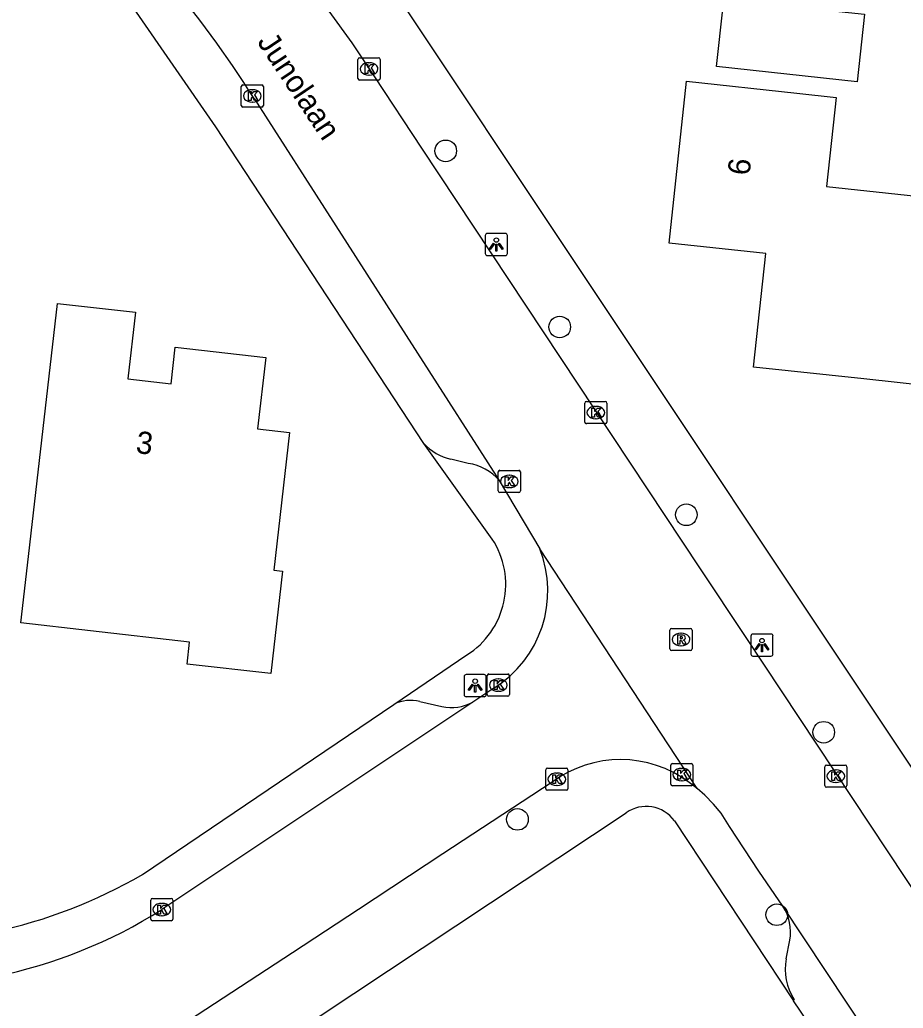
# Model space of a CAD drawing. Extents: x 162398 to 163643, y 386453 to 387397.
# Drawn here: x 163039.95 to 163079.78, y 386822.31 to 386866.86 of the extents above; entities that cross this region are included whole.
import ezdxf

# ---------------------------------------------------------------- set-up
doc = ezdxf.new("R2010")
doc.units = 0
for name, color, linetype in [('IMGEO_Boom', 7, 'Continuous'), ('IMGEO_Kolk', 7, 'Continuous'), ('IMGEO_Lichtpunt', 7, 'Continuous'), ('IMGEO_Openbare_ruimte_label', 7, 'Continuous'), ('IMGEO_Pand', 7, 'Continuous'), ('IMGEO_Pand_nummerreeks', 7, 'Continuous'), ('IMGEO_Parkeervlak_open', 7, 'Continuous'), ('IMGEO_Rijbaan_lokaal_open', 7, 'Continuous'), ('IMGEO_Rioolput', 7, 'Continuous'), ('IMGEO_Voetpad_open', 7, 'Continuous')]:
    doc.layers.add(name, color=color, linetype=linetype)

msp = doc.modelspace()

# ---------------------------------------------------------------- linework, layer by layer
at = {"layer": 'IMGEO_Boom'}
for centre in [(163059.154, 386860.956), (163064.294, 386853.017), (163070.004, 386844.556), (163076.197, 386834.748), (163062.39, 386830.824), (163074.082, 386826.527)]:
    msp.add_circle(centre, 0.489, dxfattribs=at)
at = {"layer": 'IMGEO_Kolk'}
for p, q in [((163055.199, 386864.224), (163055.199, 386865.076)), ((163055.274, 386865.15), (163056.126, 386865.15)), ((163055.687, 386864.93), (163055.712, 386864.93)), ((163056.2, 386865.076), (163056.2, 386864.224)), ((163055.71, 386864.37), (163055.685, 386864.37)), ((163049.937, 386863.005), (163049.937, 386863.857)), ((163050.012, 386863.931), (163050.864, 386863.931)), ((163050.938, 386863.857), (163050.938, 386863.005)), ((163056.126, 386864.15), (163055.274, 386864.15)), ((163050.425, 386863.711), (163050.45, 386863.711)), ((163050.864, 386862.931), (163050.012, 386862.931)), ((163050.448, 386863.151), (163050.423, 386863.151)), ((163065.422, 386848.734), (163065.422, 386849.586)), ((163065.497, 386849.66), (163066.349, 386849.66)), ((163066.423, 386849.586), (163066.423, 386848.734)), ((163065.91, 386849.44), (163065.935, 386849.44)), ((163065.933, 386848.88), (163065.908, 386848.88)), ((163066.349, 386848.66), (163065.497, 386848.66)), ((163061.521, 386845.63), (163061.521, 386846.482)), ((163061.596, 386846.556), (163062.448, 386846.556)), ((163062.522, 386846.482), (163062.522, 386845.63)), ((163062.009, 386846.336), (163062.034, 386846.336)), ((163062.448, 386845.556), (163061.596, 386845.556)), ((163062.032, 386845.776), (163062.007, 386845.776)), ((163061.026, 386836.45), (163061.026, 386837.302)), ((163061.101, 386837.376), (163061.953, 386837.376)), ((163061.514, 386837.156), (163061.539, 386837.156)), ((163062.027, 386837.302), (163062.027, 386836.45)), ((163061.953, 386836.376), (163061.101, 386836.376)), ((163061.537, 386836.596), (163061.512, 386836.596)), ((163063.742, 386833.133), (163064.594, 386833.133)), ((163069.3, 386832.415), (163069.3, 386833.267)), ((163069.375, 386833.341), (163070.227, 386833.341)), ((163069.788, 386833.121), (163069.813, 386833.121)), ((163070.301, 386833.267), (163070.301, 386832.415)), ((163076.242, 386832.345), (163076.242, 386833.197)), ((163076.317, 386833.271), (163077.169, 386833.271)), ((163077.243, 386833.197), (163077.243, 386832.345)), ((163063.667, 386832.207), (163063.667, 386833.059)), ((163064.155, 386832.913), (163064.18, 386832.913)), ((163064.668, 386833.059), (163064.668, 386832.207)), ((163076.73, 386833.051), (163076.755, 386833.051)), ((163064.178, 386832.353), (163064.153, 386832.353)), ((163070.227, 386832.341), (163069.375, 386832.341)), ((163069.811, 386832.561), (163069.786, 386832.561)), ((163077.169, 386832.271), (163076.317, 386832.271)), ((163076.753, 386832.491), (163076.728, 386832.491)), ((163064.594, 386832.133), (163063.742, 386832.133)), ((163045.857, 386826.331), (163045.857, 386827.183)), ((163045.932, 386827.257), (163046.784, 386827.257)), ((163046.345, 386827.037), (163046.37, 386827.037)), ((163046.858, 386827.183), (163046.858, 386826.331)), ((163046.368, 386826.477), (163046.343, 386826.477)), ((163046.784, 386826.257), (163045.932, 386826.257))]:
    msp.add_line(p, q, dxfattribs=at)
for points in [[(163055.199, 386864.224), (163055.199, 386865.076)], [(163055.274, 386865.15), (163056.126, 386865.15)], [(163055.52, 386864.85), (163055.643, 386864.85), (163055.643, 386864.699), (163055.773, 386864.85), (163055.937, 386864.85), (163055.791, 386864.699), (163055.944, 386864.45), (163055.792, 386864.45), (163055.707, 386864.614), (163055.643, 386864.547), (163055.643, 386864.45), (163055.52, 386864.45), (163055.52, 386864.85)], [(163056.2, 386865.076), (163056.2, 386864.224)], [(163049.937, 386863.005), (163049.937, 386863.857)], [(163050.012, 386863.931), (163050.864, 386863.931)], [(163050.938, 386863.857), (163050.938, 386863.005)], [(163056.126, 386864.15), (163055.274, 386864.15)], [(163050.258, 386863.631), (163050.381, 386863.631), (163050.381, 386863.48), (163050.511, 386863.631), (163050.675, 386863.631), (163050.529, 386863.48), (163050.682, 386863.231), (163050.53, 386863.231), (163050.445, 386863.395), (163050.381, 386863.328), (163050.381, 386863.231), (163050.258, 386863.231), (163050.258, 386863.631)], [(163050.864, 386862.931), (163050.012, 386862.931)], [(163065.422, 386848.734), (163065.422, 386849.586)], [(163065.497, 386849.66), (163066.349, 386849.66)], [(163066.423, 386849.586), (163066.423, 386848.734)], [(163065.743, 386849.36), (163065.866, 386849.36), (163065.866, 386849.209), (163065.996, 386849.36), (163066.16, 386849.36), (163066.014, 386849.209), (163066.167, 386848.96), (163066.015, 386848.96), (163065.93, 386849.124), (163065.866, 386849.057), (163065.866, 386848.96), (163065.743, 386848.96), (163065.743, 386849.36)], [(163066.349, 386848.66), (163065.497, 386848.66)], [(163061.521, 386845.63), (163061.521, 386846.482)], [(163061.596, 386846.556), (163062.448, 386846.556)], [(163062.522, 386846.482), (163062.522, 386845.63)], [(163061.842, 386846.256), (163061.965, 386846.256), (163061.965, 386846.105), (163062.095, 386846.256), (163062.259, 386846.256), (163062.113, 386846.105), (163062.266, 386845.856), (163062.114, 386845.856), (163062.029, 386846.02), (163061.965, 386845.953), (163061.965, 386845.856), (163061.842, 386845.856), (163061.842, 386846.256)], [(163062.448, 386845.556), (163061.596, 386845.556)], [(163061.026, 386836.45), (163061.026, 386837.302)], [(163061.101, 386837.376), (163061.953, 386837.376)], [(163062.027, 386837.302), (163062.027, 386836.45)], [(163061.347, 386837.076), (163061.47, 386837.076), (163061.47, 386836.925), (163061.6, 386837.076), (163061.764, 386837.076), (163061.618, 386836.925), (163061.771, 386836.676), (163061.619, 386836.676), (163061.534, 386836.84), (163061.47, 386836.773), (163061.47, 386836.676), (163061.347, 386836.676), (163061.347, 386837.076)], [(163061.953, 386836.376), (163061.101, 386836.376)], [(163063.742, 386833.133), (163064.594, 386833.133)], [(163069.3, 386832.415), (163069.3, 386833.267)], [(163069.375, 386833.341), (163070.227, 386833.341)], [(163070.301, 386833.267), (163070.301, 386832.415)], [(163076.242, 386832.345), (163076.242, 386833.197)], [(163076.317, 386833.271), (163077.169, 386833.271)], [(163077.243, 386833.197), (163077.243, 386832.345)], [(163063.667, 386832.207), (163063.667, 386833.059)], [(163063.988, 386832.833), (163064.111, 386832.833), (163064.111, 386832.682), (163064.241, 386832.833), (163064.405, 386832.833), (163064.259, 386832.682), (163064.412, 386832.433), (163064.26, 386832.433), (163064.175, 386832.597), (163064.111, 386832.53), (163064.111, 386832.433), (163063.988, 386832.433), (163063.988, 386832.833)], [(163064.668, 386833.059), (163064.668, 386832.207)], [(163069.621, 386833.041), (163069.744, 386833.041), (163069.744, 386832.89), (163069.874, 386833.041), (163070.038, 386833.041), (163069.892, 386832.89), (163070.045, 386832.641), (163069.893, 386832.641), (163069.808, 386832.805), (163069.744, 386832.738), (163069.744, 386832.641), (163069.621, 386832.641), (163069.621, 386833.041)], [(163076.563, 386832.971), (163076.686, 386832.971), (163076.686, 386832.82), (163076.816, 386832.971), (163076.98, 386832.971), (163076.834, 386832.82), (163076.987, 386832.571), (163076.835, 386832.571), (163076.75, 386832.735), (163076.686, 386832.668), (163076.686, 386832.571), (163076.563, 386832.571), (163076.563, 386832.971)], [(163070.227, 386832.341), (163069.375, 386832.341)], [(163077.169, 386832.271), (163076.317, 386832.271)], [(163064.594, 386832.133), (163063.742, 386832.133)], [(163045.857, 386826.331), (163045.857, 386827.183)], [(163045.932, 386827.257), (163046.784, 386827.257)], [(163046.178, 386826.957), (163046.301, 386826.957), (163046.301, 386826.806), (163046.431, 386826.957), (163046.595, 386826.957), (163046.449, 386826.806), (163046.602, 386826.557), (163046.45, 386826.557), (163046.365, 386826.721), (163046.301, 386826.654), (163046.301, 386826.557), (163046.178, 386826.557), (163046.178, 386826.957)], [(163046.858, 386827.183), (163046.858, 386826.331)], [(163046.784, 386826.257), (163045.932, 386826.257)]]:
    msp.add_lwpolyline(points, dxfattribs=at)
for centre, start, end in [((163055.276, 386865.074), 91.552, 178.448), ((163055.276, 386865.074), 91.552, 178.448), ((163056.124, 386865.074), 1.552, 88.448), ((163056.124, 386865.074), 1.552, 88.448), ((163050.014, 386863.855), 91.552, 178.448), ((163050.014, 386863.855), 91.552, 178.448), ((163050.862, 386863.855), 1.552, 88.448), ((163050.862, 386863.855), 1.552, 88.448), ((163055.276, 386864.226), 181.552, 268.448), ((163055.276, 386864.226), 181.552, 268.448), ((163056.124, 386864.226), 271.552, 358.448), ((163056.124, 386864.226), 271.552, 358.448), ((163050.014, 386863.007), 181.552, 268.448), ((163050.014, 386863.007), 181.552, 268.448), ((163050.862, 386863.007), 271.552, 358.448), ((163050.862, 386863.007), 271.552, 358.448), ((163065.499, 386849.584), 91.552, 178.448), ((163065.499, 386849.584), 91.552, 178.448), ((163066.347, 386849.584), 1.552, 88.448), ((163066.347, 386849.584), 1.552, 88.448), ((163065.499, 386848.736), 181.552, 268.448), ((163065.499, 386848.736), 181.552, 268.448), ((163066.347, 386848.736), 271.552, 358.448), ((163066.347, 386848.736), 271.552, 358.448), ((163061.598, 386846.48), 91.552, 178.448), ((163061.598, 386846.48), 91.552, 178.448), ((163062.446, 386846.48), 1.552, 88.448), ((163062.446, 386846.48), 1.552, 88.448), ((163061.598, 386845.632), 181.552, 268.448), ((163061.598, 386845.632), 181.552, 268.448), ((163062.446, 386845.632), 271.552, 358.448), ((163062.446, 386845.632), 271.552, 358.448), ((163061.103, 386837.3), 91.552, 178.448), ((163061.103, 386837.3), 91.552, 178.448), ((163061.951, 386837.3), 1.552, 88.448), ((163061.951, 386837.3), 1.552, 88.448), ((163061.103, 386836.452), 181.552, 268.448), ((163061.103, 386836.452), 181.552, 268.448), ((163061.951, 386836.452), 271.552, 358.448), ((163061.951, 386836.452), 271.552, 358.448), ((163063.744, 386833.057), 91.552, 178.448), ((163063.744, 386833.057), 91.552, 178.448), ((163064.592, 386833.057), 1.552, 88.448), ((163064.592, 386833.057), 1.552, 88.448), ((163069.377, 386833.265), 91.552, 178.448), ((163069.377, 386833.265), 91.552, 178.448), ((163070.225, 386833.265), 1.552, 88.448), ((163070.225, 386833.265), 1.552, 88.448), ((163076.319, 386833.195), 91.552, 178.448), ((163076.319, 386833.195), 91.552, 178.448), ((163077.167, 386833.195), 1.552, 88.448), ((163077.167, 386833.195), 1.552, 88.448), ((163063.744, 386832.209), 181.552, 268.448), ((163063.744, 386832.209), 181.552, 268.448), ((163064.592, 386832.209), 271.552, 358.448), ((163064.592, 386832.209), 271.552, 358.448), ((163069.377, 386832.417), 181.552, 268.448), ((163069.377, 386832.417), 181.552, 268.448), ((163070.225, 386832.417), 271.552, 358.448), ((163070.225, 386832.417), 271.552, 358.448), ((163076.319, 386832.347), 181.552, 268.448), ((163076.319, 386832.347), 181.552, 268.448), ((163077.167, 386832.347), 271.552, 358.448), ((163077.167, 386832.347), 271.552, 358.448), ((163045.934, 386827.181), 91.552, 178.448), ((163045.934, 386827.181), 91.552, 178.448), ((163046.782, 386827.181), 1.552, 88.448), ((163046.782, 386827.181), 1.552, 88.448), ((163045.934, 386826.333), 181.552, 268.448), ((163045.934, 386826.333), 181.552, 268.448), ((163046.782, 386826.333), 271.552, 358.448), ((163046.782, 386826.333), 271.552, 358.448)]:
    msp.add_arc(centre, 0.0765, start, end, dxfattribs=at)
for centre, major_axis, ratio, start_param, end_param in [((163055.686, 386864.65), (-0.387, 0.002), 0.722429, 4.712389, 7.853982), ((163055.711, 386864.65), (-0.39, 0.002), 0.717154, 1.570796, 4.712389), ((163050.424, 386863.431), (-0.387, 0.002), 0.722429, 4.712389, 7.853982), ((163050.449, 386863.431), (-0.39, 0.002), 0.717154, 1.570796, 4.712389), ((163065.909, 386849.16), (-0.387, 0.002), 0.722429, 4.712389, 7.853982), ((163065.934, 386849.16), (-0.39, 0.002), 0.717154, 1.570796, 4.712389), ((163062.008, 386846.056), (-0.387, 0.002), 0.722429, 4.712389, 7.853982), ((163062.033, 386846.056), (-0.39, 0.002), 0.717154, 1.570796, 4.712389), ((163061.513, 386836.876), (-0.387, 0.002), 0.722429, 4.712389, 7.853982), ((163061.538, 386836.876), (-0.39, 0.002), 0.717154, 1.570796, 4.712389), ((163069.787, 386832.841), (-0.387, 0.002), 0.722429, 4.712389, 7.853982), ((163069.812, 386832.841), (-0.39, 0.002), 0.717154, 1.570796, 4.712389), ((163064.154, 386832.633), (-0.387, 0.002), 0.722429, 4.712389, 7.853982), ((163064.179, 386832.633), (-0.39, 0.002), 0.717154, 1.570796, 4.712389), ((163076.729, 386832.771), (-0.387, 0.002), 0.722429, 4.712389, 7.853982), ((163076.754, 386832.771), (-0.39, 0.002), 0.717154, 1.570796, 4.712389), ((163046.344, 386826.757), (-0.387, 0.002), 0.722429, 4.712389, 7.853982), ((163046.369, 386826.757), (-0.39, 0.002), 0.717154, 1.570796, 4.712389)]:
    msp.add_ellipse(centre, major_axis=major_axis, ratio=ratio, start_param=start_param, end_param=end_param, dxfattribs=at)
at = {"layer": 'IMGEO_Lichtpunt'}
for p, q in [((163060.94, 386857.137), (163060.94, 386856.33)), ((163060.94, 386857.137), (163060.94, 386856.33)), ((163061.842, 386857.232), (163061.034, 386857.232)), ((163061.842, 386857.232), (163061.034, 386857.232)), ((163061.936, 386856.33), (163061.936, 386857.137)), ((163061.936, 386856.33), (163061.936, 386857.137)), ((163061.034, 386856.236), (163061.842, 386856.236)), ((163061.034, 386856.236), (163061.842, 386856.236)), ((163072.915, 386839.084), (163072.915, 386838.277)), ((163072.915, 386839.084), (163072.915, 386838.277)), ((163073.817, 386839.179), (163073.009, 386839.179)), ((163073.817, 386839.179), (163073.009, 386839.179)), ((163073.911, 386838.277), (163073.911, 386839.084)), ((163073.911, 386838.277), (163073.911, 386839.084)), ((163073.009, 386838.183), (163073.817, 386838.183)), ((163073.009, 386838.183), (163073.817, 386838.183)), ((163059.984, 386837.256), (163059.984, 386836.449)), ((163059.984, 386837.256), (163059.984, 386836.449)), ((163060.886, 386837.351), (163060.078, 386837.351)), ((163060.886, 386837.351), (163060.078, 386837.351)), ((163060.98, 386836.449), (163060.98, 386837.256)), ((163060.98, 386836.449), (163060.98, 386837.256)), ((163060.078, 386836.355), (163060.886, 386836.355)), ((163060.078, 386836.355), (163060.886, 386836.355))]:
    msp.add_line(p, q, dxfattribs=at)
for points in [[(163061.314, 386856.801), (163061.353, 386856.773), (163061.165, 386856.511), (163061.127, 386856.538), (163061.314, 386856.801)], [(163061.416, 386856.753), (163061.463, 386856.753), (163061.463, 386856.431), (163061.416, 386856.431), (163061.416, 386856.753)], [(163061.526, 386856.773), (163061.564, 386856.8), (163061.751, 386856.538), (163061.712, 386856.51), (163061.526, 386856.773)], [(163073.289, 386838.748), (163073.328, 386838.72), (163073.14, 386838.458), (163073.102, 386838.485), (163073.289, 386838.748)], [(163073.391, 386838.7), (163073.438, 386838.7), (163073.438, 386838.378), (163073.391, 386838.378), (163073.391, 386838.7)], [(163073.501, 386838.72), (163073.539, 386838.747), (163073.726, 386838.485), (163073.687, 386838.457), (163073.501, 386838.72)], [(163060.358, 386836.92), (163060.397, 386836.892), (163060.209, 386836.63), (163060.171, 386836.657), (163060.358, 386836.92)], [(163060.46, 386836.872), (163060.507, 386836.872), (163060.507, 386836.55), (163060.46, 386836.55), (163060.46, 386836.872)], [(163060.57, 386836.892), (163060.608, 386836.919), (163060.795, 386836.657), (163060.756, 386836.629), (163060.57, 386836.892)]]:
    msp.add_lwpolyline(points, dxfattribs=at)
for centre in [(163061.439, 386856.935), (163073.414, 386838.882), (163060.483, 386837.054)]:
    msp.add_circle(centre, 0.0994, dxfattribs=at)
for centre, start, end in [((163061.034, 386857.137), 90, 180), ((163061.034, 386857.137), 90, 180), ((163061.842, 386857.137), 0, 90), ((163061.842, 386857.137), 0, 90), ((163061.034, 386856.33), 180, 270), ((163061.034, 386856.33), 180, 270), ((163061.842, 386856.33), 270, 0), ((163061.842, 386856.33), 270, 360), ((163073.009, 386839.084), 90, 180), ((163073.009, 386839.084), 90, 180), ((163073.817, 386839.084), 0, 90), ((163073.817, 386839.084), 0, 90), ((163073.009, 386838.277), 180, 270), ((163073.009, 386838.277), 180, 270), ((163073.817, 386838.277), 270, 0), ((163073.817, 386838.277), 270, 360), ((163060.078, 386837.256), 90, 180), ((163060.078, 386837.256), 90, 180), ((163060.886, 386837.256), 0, 90), ((163060.886, 386837.256), 0, 90), ((163060.078, 386836.449), 180, 270), ((163060.078, 386836.449), 180, 270), ((163060.886, 386836.449), 270, 0), ((163060.886, 386836.449), 270, 360)]:
    msp.add_arc(centre, 0.0946, start, end, dxfattribs=at)
at = {"layer": 'IMGEO_Pand'}
for points in [[(163071.699, 386867.799), (163078.031, 386867.116), (163077.703, 386864.072), (163071.371, 386864.755), (163071.664, 386867.477)], [(163076.757, 386863.368), (163076.324, 386859.354), (163083.595, 386858.569), (163083.155, 386854.498), (163083.957, 386854.411), (163083.82, 386853.142), (163082.979, 386853.233), (163082.649, 386850.175), (163078.003, 386850.676), (163073.031, 386851.212), (163073.584, 386856.332), (163069.229, 386856.802), (163070.016, 386864.095), (163074.988, 386863.559), (163076.757, 386863.368)], [(163041.646, 386854.079), (163045.171, 386853.678), (163044.829, 386850.679), (163046.775, 386850.458), (163046.963, 386852.109), (163051.04, 386851.645), (163050.673, 386848.429), (163052.111, 386848.265), (163051.405, 386842.059), (163051.799, 386842.013), (163051.273, 386837.392), (163047.497, 386837.821), (163047.61, 386838.814), (163043.138, 386839.323), (163040.007, 386839.679), (163040.304, 386842.289), (163041.646, 386854.079)]]:
    msp.add_lwpolyline(points, dxfattribs=at)
at = {"layer": 'IMGEO_Parkeervlak_open'}
for points in [[(163058.166, 386847.772), (163048.787, 386862.037), (163045.073, 386867.4), (163040.482, 386872.453), (163035.617, 386876.218), (163030.394, 386879.532), (163024.953, 386882.723), (163018.861, 386886), (163011.909, 386889.211), (163004.674, 386891.621), (163000, 386892.581), (162973.038, 386898.121), (162957.384, 386901.072)], [(163045.484, 386828.337), (163056.818, 386836.007)], [(163090.874, 386798.95), (163074.837, 386822.643)]]:
    msp.add_lwpolyline(points, dxfattribs=at)
msp.add_arc((163034.104, 386847.915), 22.645, 263.7146, 300.1681, dxfattribs=at)
at = {"layer": 'IMGEO_Rijbaan_lokaal_open'}
for points in [[(163045.549, 386876.981), (163048.719, 386873.794), (163051.94, 386869.963), (163054.925, 386865.823), (163055.939, 386864.293), (163058.066, 386861.082), (163070.601, 386842.162), (163072.682, 386839.022), (163084.661, 386820.941), (163086.459, 386818.227), (163088.943, 386814.478), (163089.654, 386813.404), (163097.59, 386801.208), (163098.684, 386799.487)], [(163050.515, 386863.314), (163061.569, 386846.098)], [(163061.569, 386846.098), (163063.403, 386843.018)], [(163070.493, 386832.212), (163063.403, 386843.018)], [(163061.331, 386836.738), (163060.375, 386836.109)], [(163060.375, 386836.109), (163046.355, 386826.754)], [(163063.954, 386832.5), (163059.032, 386829.268), (163055.219, 386826.764), (163052.249, 386824.813), (163047.956, 386821.995), (163046.696, 386821.167)], [(163070.493, 386832.212), (163070.137, 386832.483)], [(163074.36, 386826.913), (163073.268, 386828.487), (163071.948, 386830.5), (163071.575, 386831.097), (163071.232, 386831.515), (163070.836, 386831.917), (163070.493, 386832.212)], [(163093.805, 386797.593), (163074.36, 386826.913)]]:
    msp.add_lwpolyline(points, dxfattribs=at)
for centre, radius, start, end in [((163007.498, 386836.081), 50.913, 32.3369, 47.8228), ((163058.578, 386841.128), 5.182, 302.093, 21.3878), ((163067.034, 386828.346), 5.171, 53.1277, 126.5572), ((163034.285, 386845.972), 22.694, 261.1537, 302.1311)]:
    msp.add_arc(centre, radius, start, end, dxfattribs=at)
at = {"layer": 'IMGEO_Rioolput'}
for p, q in [((163069.265, 386838.505), (163069.265, 386839.357)), ((163069.34, 386839.431), (163070.192, 386839.431)), ((163070.266, 386839.357), (163070.266, 386838.505)), ((163069.753, 386839.211), (163069.778, 386839.211)), ((163070.192, 386838.431), (163069.34, 386838.431)), ((163069.776, 386838.651), (163069.751, 386838.651))]:
    msp.add_line(p, q, dxfattribs=at)
for points in [[(163069.265, 386838.505), (163069.265, 386839.357)], [(163069.34, 386839.431), (163070.192, 386839.431)], [(163070.266, 386839.357), (163070.266, 386838.505)], [(163069.854, 386839.129), (163069.602, 386839.131), (163069.602, 386838.731)], [(163069.602, 386838.731), (163069.726, 386838.731), (163069.726, 386838.893), (163069.737, 386838.893)], [(163069.78, 386839.05), (163069.726, 386839.05), (163069.726, 386838.969)], [(163069.726, 386838.969), (163069.778, 386838.969)], [(163070.192, 386838.431), (163069.34, 386838.431)], [(163069.784, 386838.864), (163069.855, 386838.731), (163069.995, 386838.731), (163069.93, 386838.857)]]:
    msp.add_lwpolyline(points, dxfattribs=at)
for centre, radius, start, end in [((163069.342, 386839.355), 0.0765, 91.552, 178.448), ((163069.342, 386839.355), 0.0765, 91.552, 178.448), ((163070.19, 386839.355), 0.0765, 1.552, 88.448), ((163070.19, 386839.355), 0.0765, 1.552, 88.448), ((163069.736, 386838.84), 0.0533, 26.0293, 88.6989), ((163069.762, 386839.158), 0.19, 274.7715, 282.9687), ((163069.786, 386838.954), 0.0964, 77.0061, 93.1865), ((163069.8, 386839.011), 0.0378, 276.6634, 79.6772), ((163069.853, 386839.019), 0.109, 350.3612, 89.416), ((163069.851, 386839.019), 0.112, 277.5842, 350.9817), ((163069.835, 386838.804), 0.108, 29.5134, 73.7905), ((163069.342, 386838.507), 0.0765, 181.552, 268.448), ((163069.342, 386838.507), 0.0765, 181.552, 268.448), ((163070.19, 386838.507), 0.0765, 271.552, 358.448), ((163070.19, 386838.507), 0.0765, 271.552, 358.448)]:
    msp.add_arc(centre, radius, start, end, dxfattribs=at)
for centre, major_axis, ratio, start_param, end_param in [((163069.752, 386838.931), (-0.387, 0.002), 0.722429, 4.712389, 7.853982), ((163069.777, 386838.931), (-0.39, 0.002), 0.717154, 1.570796, 4.712389)]:
    msp.add_ellipse(centre, major_axis=major_axis, ratio=ratio, start_param=start_param, end_param=end_param, dxfattribs=at)
at = {"layer": 'IMGEO_Voetpad_open'}
for points in [[(163007.354, 386901.067), (163015.139, 386898.602), (163026.263, 386893.389), (163036.995, 386887.184), (163041.525, 386884.206), (163044.924, 386881.491), (163048.697, 386878.147), (163052.273, 386874.373), (163055.371, 386870.345), (163099.918, 386803.497)], [(163061.257, 386843.459), (163058.166, 386847.772)], [(163060.17, 386846.87), (163059.391, 386847.06)], [(163056.818, 386836.007), (163060.114, 386838.237)], [(163057.992, 386836.138), (163058.984, 386835.906)], [(163048.892, 386818.913), (163067.287, 386831.119)], [(163069.464, 386830.757), (163074.837, 386822.643)], [(163074.498, 386824.537), (163074.676, 386825.375)], [(163074.837, 386822.643), (163074.86, 386822.707)]]:
    msp.add_lwpolyline(points, dxfattribs=at)
for centre, radius, start, end in [((163059.897, 386849.34), 2.336, 222.1784, 257.4892), ((163059.871, 386844.674), 2.216, 39.9794, 82.2388), ((163058.104, 386841.413), 3.759, 302.3273, 32.9802), ((163057.58, 386834.508), 1.681, 75.7978, 116.9361), ((163059.41, 386837.856), 1.996, 257.6852, 298.9209), ((163068.192, 386829.834), 1.572, 35.9769, 125.1411), ((163072.506, 386825.731), 2.199, 350.6912, 32.5298), ((163077.034, 386824.088), 2.575, 169.9528, 212.4261)]:
    msp.add_arc(centre, radius, start, end, dxfattribs=at)

# ---------------------------------------------------------------- texts
at = {"layer": 'IMGEO_Openbare_ruimte_label'}
msp.add_text('Junolaan', height=1, rotation=303.706, dxfattribs=at).set_placement((163050.629, 386865.866))
at = {"layer": 'IMGEO_Pand_nummerreeks'}
for s, rotation, p in [('6', 83.841, (163072.854, 386859.822)), ('3', 353.5198, (163045.158, 386847.34))]:
    msp.add_text(s, height=1, rotation=rotation, dxfattribs=at).set_placement(p)

doc.saveas('drawing.dxf')
